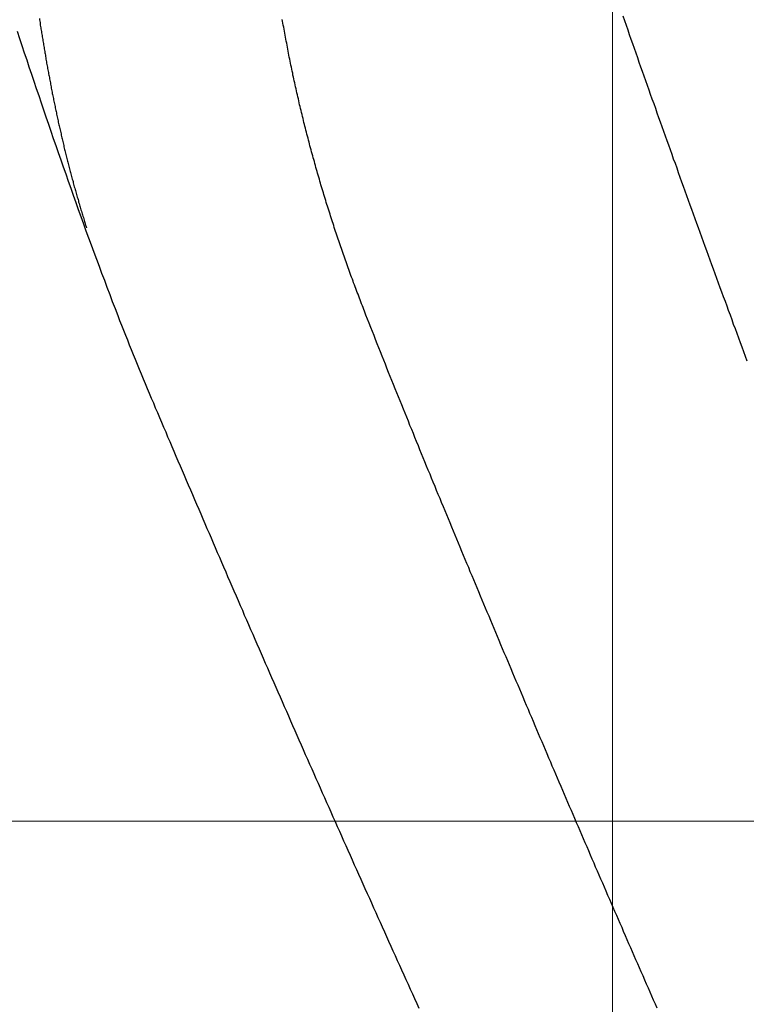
# Model space of a CAD drawing. Header units: millimetres. Extents: x -604189 to 881711, y -381903 to -7297.
# Tile 677 of 1056: x -572394 to -572350, y -161845 to -161784. Entities that reach past the tile are written whole.
import ezdxf

# ---------------------------------------------------------------- set-up
doc = ezdxf.new("R2010")
doc.units = ezdxf.units.MM
doc.header["$LTSCALE"] = 100
doc.linetypes.add('0.5_0.5', pattern=[1, 0.5, -0.5])
doc.linetypes.add('ACAD_ISO04W100', pattern=[30.5, 24, -3, 0.5, -3])
doc.layers.get('Defpoints').update_dxf_attribs({"color": 30})
doc.layers.add('OPIS', color=7, linetype='Continuous')
doc.layers.add('strop osie', color=80, linetype='ACAD_ISO04W100', lineweight=5)
doc.styles.get("Standard").update_dxf_attribs({"font": 'romans.shx', "width": 0.5})
doc.dimstyles.new('1 50', dxfattribs={"dimtxt": 150, "dimasz": 80, "dimexe": 1, "dimexo": 1, "dimgap": 20, "dimtad": 1, "dimdec": 0, "dimlfac": 0.1, "dimtxsty": 'Standard', "dimblk": 'ARCHTICK', "dimcen": 200, "dimclrd": 2, "dimadec": 1, "dimazin": 0, "dimtfac": 1, "dimtdec": 0, "dimtmove": 0, "dimatfit": 3, "dimldrblk": 'ARCHTICK', "dimfxl": 120, "dimfxlon": 1, "dimtfill": 1, "dimarcsym": 0})

# ---------------------------------------------------------------- blocks, each defined once
blk = doc.blocks.new('_ArchTick')
at = {"layer": 'strop osie', "color": 0, "const_width": 0.15}
blk.add_lwpolyline([(-0.5, -0.5), (0.5, 0.5)], dxfattribs=at)
blk = doc.blocks.new('*D3294')
at = {"layer": 'Defpoints', "color": 0, "linetype": 'ByBlock', "lineweight": 5, "transparency": 16777216}
for p in [(-595783.126, -159420.303), (-593748.924, -159420.303), (-552118.935, -179940.303)]:
    blk.add_point(p, dxfattribs=at)
at = {"layer": 'OPIS', "color": 0, "linetype": 'Continuous', "lineweight": -2, "transparency": 16777216}
for p, q in [((-595723.126, -159420.303), (-595784.126, -159420.303)), ((-595723.126, -179940.303), (-595784.126, -179940.303))]:
    blk.add_line(p, q, dxfattribs=at)
at = {"layer": 'OPIS', "color": 2, "lineweight": -2, "transparency": 16777216}
blk.add_line((-595783.126, -179940.303), (-595783.126, -159420.303), dxfattribs=at)
at = {"layer": 'OPIS', "color": 2, "linetype": 'ByBlock', "lineweight": -2, "transparency": 16777216, "xscale": 80, "yscale": 80, "zscale": 80}
for p, rotation in [((-595783.126, -159420.303), 90), ((-595783.126, -179940.303), 270)]:
    blk.add_blockref('_ArchTick', p, dxfattribs=dict(at, rotation=rotation))
at = {"layer": 'OPIS', "color": 0, "linetype": 'ByBlock', "lineweight": 13, "transparency": 16777216, "insert": (-595878.126, -169680.303), "char_height": 150, "attachment_point": 5, "rotation": 90, "bg_fill": 3, "box_fill_scale": 1.1, "bg_fill_color": 256, "bg_fill_true_color": 13158600, "bg_fill_transparency": 0}
blk.add_mtext('2052', dxfattribs=at)

msp = doc.modelspace()

# ---------------------------------------------------------------- hatches: boundary and pattern name
at = {"layer": 'OPIS', "linetype": 'ByBlock', "lineweight": 9}
h = msp.add_hatch(dxfattribs=at)
h.set_pattern_fill('ANSI37', color=0, scale=120, angle=45)
h.set_pattern_definition([(90, (-306927.96, 32475.8), (-381, 0), []), (180, (-306927.96, 32475.8), (-6e-14, -381), [])])
h.paths.add_polyline_path([(-564958.914, -172987.785), (-564958.914, -172265.291), (-565588.914, -172265.291), (-565588.914, -172265.291), (-565628.914, -172265.291), (-565628.914, -172420.3), (-565928.914, -172420.3), (-565928.914, -172265.293), (-565968.914, -172265.293), (-566598.914, -172265.293), (-566598.914, -172987.791, -0.414214), (-566255.978, -173330.728, -0.414052), (-566598.725, -173673.665), (-564960.201, -173673.656, -0.413115), (-565301.851, -173330.722, -0.414214)])
h.paths.add_polyline_path([(-563317.853, -172270.285), (-563958.914, -172270.285), (-563958.914, -172270.285), (-563998.914, -172270.285), (-563998.914, -172420.3), (-564288.914, -172420.3), (-564288.914, -172265.291), (-564328.914, -172265.291), (-564958.914, -172265.291), (-564958.914, -172987.785, -0.414214), (-564615.978, -173330.722, -0.414052), (-564958.725, -173673.658), (-563319.869, -173673.659, -0.412493), (-563660.789, -173330.728, -0.414214), (-563317.853, -172987.791)])
h.paths.add_polyline_path([(-562443.921, -172420.3), (-562658.914, -172420.3), (-562658.914, -172270.285), (-562698.914, -172270.285), (-563317.853, -172270.285), (-563317.853, -172987.791, -0.414214), (-562974.916, -173330.728, -0.414052), (-563317.663, -173673.665), (-562443.921, -173685.504)])
h.paths.add_polyline_path([(-562030.397, -172946.835, -0.330214), (-561835.821, -172684.34, -0.155268), (-561986.974, -172216.948, -0.443866), (-562283.974, -172485.594), (-562283.974, -172198.948), (-562289.824, -172198.948), (-562289.824, -172161.148), (-562318.924, -172161.148), (-562318.924, -172420.3), (-562443.921, -172420.3), (-562443.921, -173690.906), (-562060.928, -173690.694), (-562060.928, -173828.803), (-561442.163, -173828.803), (-561440.598, -173828.041), (-561440.598, -173828.803), (-560917.614, -173828.803), (-560910.306, -172420.3), (-561118.924, -172420.3), (-561118.924, -172161.148), (-561141.424, -172161.148), (-561141.424, -172207.948), (-561147.274, -172207.948), (-561147.274, -173026.498, -0.106281), (-561482.373, -172966.064, -0.965528)])
h.paths.add_polyline_path([(-569358.914, -172147.298), (-569368.914, -172147.298), (-569368.914, -172152.298), (-569358.914, -172420.3)], flags=16)
h.paths.add_polyline_path([(-569434.414, -172167.566), (-569436.684, -172167.037, -0.348623), (-569444.414, -172157.298, -0.414214), (-569434.414, -172147.298), (-569432.914, -172147.298), (-569432.914, -172137.298), (-569412.914, -172137.298), (-569412.914, -172095.298), (-569358.914, -172095.298), (-569358.914, -172147.298), (-569368.914, -172152.298)], flags=16)
h.paths.add_polyline_path([(-569444.414, -172157.298, -1), (-569424.414, -172157.298, -0.414214), (-569434.414, -172167.298), (-569434.414, -172167.566), (-569432.144, -172167.037, -0.482996)], flags=16)
h.paths.add_polyline_path([(-570317.764, -172888.159, -1), (-569769.066, -172888.159, -1)], flags=16)
h.paths.add_polyline_path([(-566598.914, -172265.293), (-567228.914, -172265.293), (-567228.914, -172265.293), (-567268.914, -172265.293), (-567268.914, -172420.3), (-567568.914, -172420.3), (-567568.914, -172265.291), (-567608.914, -172265.291), (-568238.914, -172265.291), (-568238.914, -172987.788, -0.414214), (-567895.978, -173330.725, -1), (-568581.851, -173330.725, -0.414214), (-568238.914, -172987.788), (-568238.914, -172265.291), (-568868.914, -172265.291), (-568868.914, -172265.291), (-568908.914, -172265.291), (-568908.914, -172420.3), (-569233.914, -172420.3), (-569233.913, -173827.215), (-569188.929, -173827.19), (-569188.929, -173694.629), (-566598.725, -173673.665, -0.414375), (-566941.851, -173330.728, -0.414214), (-566598.914, -172987.791)])
h.paths.add_polyline_path([(-572120.786, -158265.615), (-571320.791, -158262.947), (-571633.005, -158577.251, -0.297068), (-571469.456, -158828.231, -0.419695), (-571748.929, -159102.533), (-571748.929, -159611.059), (-571275.713, -159611.059), (-571214.429, -159611.059), (-571192.429, -159611.059), (-571148.429, -159611.059), (-571148.429, -159601.059), (-571085.429, -159601.059), (-570335.942, -159605.109), (-570335.942, -159420.303), (-569233.921, -159420.303), (-569233.921, -158097.444), (-574223.921, -158097.444), (-574223.921, -159420.303), (-573158.929, -159420.303), (-573158.929, -159611.059), (-573086.929, -159611.059), (-572477.429, -159612.072), (-572477.429, -159611.059), (-572455.429, -159611.059), (-572411.429, -159611.059), (-572411.429, -159601.059), (-572348.429, -159601.059), (-571748.929, -159603.45), (-571748.929, -159102.533, -0.408754), (-572018.154, -158828.231, -0.334215), (-571819.787, -158564.613)])
h.paths.add_polyline_path([(-571515.036, -159592.366), (-571515.339, -159252.667), (-571963.115, -159253.066), (-571962.812, -159592.766)], flags=24)
h.paths.add_polyline_path([(-571705.061, -158166.881), (-571705.061, -157654.119), (-571945.061, -157654.119), (-571945.061, -158166.881)], flags=9)
h.paths.add_polyline_path([(-563090.358, -172828.22), (-563090.667, -172481.849), (-563538.443, -172482.249), (-563538.134, -172828.62)], flags=9)
h.paths.add_polyline_path([(-561529.777, -172649.99), (-561530.086, -172303.619), (-561977.862, -172304.018), (-561977.553, -172650.389)], flags=25)
h.paths.add_polyline_path([(-561455.962, -173757.531), (-561455.962, -174270.293), (-561215.962, -174270.293), (-561215.962, -173757.531)], flags=9)
h.paths.add_polyline_path([(-569817.151, -172584.642), (-569817.454, -172244.943), (-570265.23, -172245.342), (-570264.927, -172585.042)], flags=24)
h.paths.add_polyline_path([(-570193.415, -172731.493), (-570193.415, -173044.826), (-569893.415, -173044.826), (-569893.415, -172731.493)], flags=8)
h.paths.add_polyline_path([(-570746.563, -173757.531), (-570746.563, -174270.293), (-570506.563, -174270.293), (-570506.563, -173757.531)], flags=9)
h.paths.add_polyline_path([(-570778.783, -172791.689), (-570246.64, -172791.689), (-570246.64, -172566.689), (-570778.783, -172566.689)], flags=24)
h.paths.add_polyline_path([(-572214.965, -173241.751), (-569885.679, -173241.751), (-569885.679, -172973.894), (-572214.965, -172973.894)], flags=24)
edge = h.paths.add_edge_path()
edge.add_line((-569358.914, -172220.297), (-569358.914, -171970.3))
edge.add_line((-569358.914, -171970.3), (-572181.901, -171970.3))
edge.add_line((-572181.901, -171970.3), (-572181.901, -172095.298))
edge.add_line((-572181.901, -172095.298), (-572109.901, -172095.298))
edge.add_line((-572109.901, -172095.298), (-572048.617, -172095.298))
edge.add_line((-572048.617, -172095.298), (-571561.686, -172095.298))
edge.add_line((-571561.686, -172095.298), (-571500.401, -172095.298))
edge.add_line((-571500.401, -172095.298), (-571478.401, -172095.298))
edge.add_line((-571478.401, -172095.298), (-571456.401, -172095.298))
edge.add_line((-571456.401, -172095.298), (-571395.117, -172095.298))
edge.add_line((-571395.117, -172095.298), (-570908.199, -172095.298))
edge.add_line((-570908.199, -172095.298), (-570846.914, -172095.298))
edge.add_line((-570846.914, -172095.298), (-570774.914, -172095.298))
edge.add_line((-570774.914, -172095.298), (-570728.914, -172095.298))
edge.add_line((-570728.914, -172095.298), (-570728.914, -172085.298))
edge.add_line((-570728.914, -172085.298), (-570665.914, -172085.298))
edge.add_line((-570665.914, -172085.298), (-569465.914, -172095.298))
edge.add_line((-569465.914, -172095.298), (-570268.581, -172095.298))
edge.add_line((-570268.581, -172095.298), (-570268.581, -172119.798))
edge.add_line((-570268.581, -172119.798), (-570197.581, -172119.798))
edge.add_line((-570197.581, -172119.798), (-569593.199, -172119.798))
edge.add_line((-569593.199, -172119.798), (-569516.914, -172119.798))
edge.add_line((-569516.914, -172119.798), (-569516.914, -172139.798))
edge.add_line((-569516.914, -172139.798), (-569593.199, -172139.798))
edge.add_line((-569593.199, -172139.798), (-570228.914, -172139.798))
edge.add_line((-570228.914, -172139.798), (-570268.581, -172139.798))
edge.add_line((-570268.581, -172139.798), (-570268.581, -172147.298))
edge.add_line((-570268.581, -172147.298), (-570288.581, -172147.298))
edge.add_line((-570288.581, -172147.298), (-570367.581, -172147.298))
edge.add_arc((-570667.414, -172157.298), 300, -95.73917, 1.91021, ccw=False)
edge.add_line((-570697.414, -172455.794), (-570697.414, -172167.566))
edge.add_line((-570697.414, -172167.566), (-570772.914, -172149.967))
edge.add_line((-570772.914, -172149.967), (-570772.914, -172147.298))
edge.add_line((-570772.914, -172147.298), (-570846.914, -172147.298))
edge.add_line((-570846.914, -172147.298), (-570908.199, -172147.298))
edge.add_line((-570908.199, -172147.298), (-571395.117, -172147.298))
edge.add_line((-571395.117, -172147.298), (-571456.401, -172147.298))
edge.add_line((-571456.401, -172147.298), (-571478.401, -172147.298))
edge.add_line((-571478.401, -172147.298), (-571500.401, -172147.298))
edge.add_line((-571500.401, -172147.298), (-571561.686, -172147.298))
edge.add_line((-571561.686, -172147.298), (-572048.617, -172147.298))
edge.add_line((-572048.617, -172147.298), (-572109.901, -172147.298))
edge.add_line((-572109.901, -172147.298), (-572181.901, -172147.298))
edge.add_line((-572181.901, -172147.298), (-572181.901, -172420.3))
edge.add_line((-572181.901, -172420.3), (-572288.93, -172420.3))
edge.add_line((-572288.93, -172420.3), (-572288.929, -173828.901))
edge.add_line((-572288.929, -173828.901), (-569233.913, -173827.215))
edge.add_line((-569233.913, -173827.215), (-569233.914, -172220.297))
edge.add_line((-569233.914, -172220.297), (-569358.914, -172220.297))
at = {"layer": 'OPIS', "linetype": 'ByBlock', "lineweight": 15}
h = msp.add_hatch(dxfattribs=at)
h.set_pattern_fill('ANSI37', color=0, scale=80, angle=45)
h.set_pattern_definition([(90, (-306927.96, 32475.8), (-254, 0), []), (180, (-306927.96, 32475.8), (-3e-14, -254), [])])
h.paths.add_polyline_path([(-559745.616, -168470.303), (-559845.616, -168470.303), (-559845.616, -168410.303), (-559745.616, -168410.303), (-559745.616, -168350.303), (-560845.616, -168350.303), (-560845.616, -168410.303), (-560745.616, -168410.303), (-560745.616, -168470.303, 0.267949), (-560295.616, -169249.726), (-560295.616, -169481.184, -0.414214), (-559952.679, -169824.121, -1), (-560638.553, -169824.121, -0.414214), (-560295.616, -169481.184), (-560295.616, -169249.726, -0.267949), (-560745.616, -168470.303), (-560845.616, -168470.303), (-560845.616, -168350.303), (-561118.924, -168350.303), (-561118.924, -172095.291), (-559553.922, -172095.29), (-559553.924, -168350.303), (-559745.616, -168350.303)])
h.paths.add_polyline_path([(-560989.238, -171970.288), (-560989.238, -171369.43), (-560514.238, -171369.43, -0.414232), (-560506.238, -171377.43), (-560506.238, -171961.436, -0.403374), (-560513.94, -171969.43), (-560989.238, -171969.43), (-560998.924, -171970.288)], flags=16)
h.paths.add_polyline_path([(-560569.238, -171447.43), (-560569.238, -171891.43, -0.414209), (-560619.237, -171941.43), (-560824.236, -171941.432, -0.414225), (-560874.238, -171891.432), (-560874.238, -171447.432, -0.414209), (-560824.238, -171397.432), (-560619.238, -171397.43, -0.414216)], flags=0)
h.paths.add_polyline_path([(-560754.738, -171692.272), (-560768.264, -171689.534), (-560778.52, -171674.091), (-560777.58, -171669.433), (-560791.338, -171669.433), (-560788.513, -171683.421), (-560780.618, -171695.311), (-560768.728, -171703.206), (-560754.738, -171706.031)], flags=0)
h.paths.add_polyline_path([(-560926.538, -171669.432), (-560944.038, -171669.432), (-560944.038, -171669.432), (-560938.912, -171681.806), (-560926.538, -171686.932)], flags=0)
h.paths.add_polyline_path([(-559553.926, -164304.92), (-559553.926, -164080.303), (-560998.924, -164080.303), (-560998.924, -164130.303), (-561051.758, -164130.303), (-561051.758, -164230.303), (-561112.409, -164230.303), (-561118.259, -165128.236), (-561111.758, -165130.303), (-561051.758, -165130.303), (-561051.758, -165230.303), (-560998.924, -165230.303), (-560998.924, -165930.303), (-560968.924, -165930.303), (-559691.758, -165930.303), (-559691.758, -166884.924, -0.259771), (-560368.468, -166480.303), (-560576.781, -166480.303, -0.694758), (-561118.924, -166682.141), (-561118.924, -167150.303), (-559553.924, -167150.303), (-559553.925, -165742.585, -0.501722), (-560517.887, -165023.753, -0.501722)])
h.paths.add_polyline_path([(-561051.758, -166930.303), (-561051.758, -167030.303), (-561111.758, -167030.303), (-561111.758, -166930.303)], flags=16)
h.paths.add_polyline_path([(-559553.926, -164304.92, 0.501722), (-560517.887, -165023.753, 0.501722), (-559553.925, -165742.585)], flags=17)
h.paths.add_polyline_path([(-559017.887, -165023.753, 0.331805), (-559553.926, -164304.92), (-559553.925, -165742.585, 0.331804)], flags=17)
h.paths.add_polyline_path([(-558393.92, -165930.303), (-559553.925, -165930.303), (-559553.924, -167030.303), (-558393.92, -167030.303)])
edge = h.paths.add_edge_path(flags=16)
edge.add_ellipse((-558869.257, -166529.058), major_axis=(0, 174.945), ratio=0.835608, start_angle=0, end_angle=180, ccw=False)
edge.add_line((-558869.023, -166354.089), (-558868.837, -166354.113))
edge.add_line((-558868.837, -166354.113), (-558551.758, -166354.113))
edge.add_ellipse((-558534.042, -166361.126), major_axis=(0, 22.068), ratio=0.905257, start_angle=0, end_angle=83.73181, ccw=False)
edge.add_line((-558534.042, -166339.058), (-558415.442, -166339.058))
edge.add_line((-558415.442, -166339.058), (-558415.442, -166719.058))
edge.add_line((-558415.442, -166719.058), (-558534.042, -166719.058))
edge.add_ellipse((-558534.042, -166696.99), major_axis=(0, 22.068), ratio=0.905257, start_angle=108.52912, end_angle=180, ccw=False)
edge.add_line((-558552.984, -166704.003), (-558869.257, -166704.003))
edge = h.paths.add_edge_path(flags=16)
edge.add_ellipse((-558655.149, -165473.071), major_axis=(119.577, 0), ratio=0.9754616, start_angle=134.53493, end_angle=225.46507, ccw=False)
edge.add_ellipse((-558571.362, -165553.094), major_axis=(-236.828, 0), ratio=0.9754616, start_angle=293.07706, end_angle=315.06459, ccw=False)
edge.add_ellipse((-558581.121, -165519.064), major_axis=(-200.962, 0), ratio=0.9754616, start_angle=268.86913, end_angle=294.41602, ccw=False)
edge.add_line((-558577.155, -165323.071), (-558434.725, -165323.071))
edge.add_line((-558434.725, -165323.071), (-558434.725, -165623.07))
edge.add_line((-558434.725, -165623.07), (-558577.155, -165623.07))
edge.add_ellipse((-558581.121, -165427.077), major_axis=(200.962, 0), ratio=0.9754616, start_angle=245.58398, end_angle=271.13087, ccw=False)
edge.add_ellipse((-558571.362, -165393.047), major_axis=(-236.828, 0), ratio=0.9754616, start_angle=404.93541, end_angle=426.92294, ccw=False)
h.paths.add_polyline_path([(-559691.758, -166075.303), (-560476.988, -166075.303, 0.131652), (-560368.468, -166480.303), (-559691.758, -166480.303)], flags=17)
h.paths.add_polyline_path([(-560476.988, -166075.303), (-559691.758, -166075.303), (-559691.758, -165930.303), (-560991.758, -165930.303), (-561051.758, -165930.303), (-561051.758, -166030.303), (-561118.924, -166030.303), (-561118.924, -166278.466, -0.694758), (-560576.781, -166480.303), (-560368.468, -166480.303, -0.131652)], flags=17)
h.paths.add_polyline_path([(-571773.92, -161590.543), (-574108.188, -161590.543), (-574098.917, -166615.286), (-571773.92, -166615.284)])
h.paths.add_polyline_path([(-559933.216, -164919.201), (-558639.203, -164919.201), (-558639.203, -164793.34), (-559933.216, -164793.34)], flags=25)
h.paths.add_polyline_path([(-560038.72, -166687.588), (-559732.99, -166687.588), (-559732.99, -166284.59), (-560038.72, -166284.59)], flags=25)
h.paths.add_polyline_path([(-559928.871, -165007.1), (-559413.75, -165007.1), (-559413.75, -164907.76), (-559928.871, -164907.76)], flags=9)
h.paths.add_polyline_path([(-559933.216, -164919.201), (-558639.203, -164919.201), (-558639.203, -164793.34), (-559933.216, -164793.34)], flags=25)
h.paths.add_polyline_path([(-560330.859, -165014.578), (-559994.182, -165014.578), (-559994.182, -164899.195), (-560330.859, -164899.195)], flags=24)
h.paths.add_polyline_path([(-560290.204, -164902.837), (-560108.354, -164902.837), (-560108.354, -164804.807), (-560290.204, -164804.807)], flags=24)
h.paths.add_polyline_path([(-560498.866, -166997.342), (-559983.744, -166997.342), (-559983.744, -166898.002), (-560498.866, -166898.002)], flags=24)
h.paths.add_polyline_path([(-560498.79, -166887.342), (-559655.724, -166887.342), (-559655.724, -166788.002), (-560498.79, -166788.002)], flags=24)
h.paths.add_polyline_path([(-560900.853, -167004.82), (-560564.177, -167004.82), (-560564.177, -166889.437), (-560900.853, -166889.437)], flags=24)
h.paths.add_polyline_path([(-560860.199, -166893.079), (-560678.349, -166893.079), (-560678.349, -166795.049), (-560860.199, -166795.049)], flags=24)
h.paths.add_polyline_path([(-560525.168, -170610.564), (-560010.047, -170610.564), (-560010.047, -170511.224), (-560525.168, -170511.224)], flags=24)
h.paths.add_polyline_path([(-560529.513, -170522.665), (-559444.307, -170522.665), (-559444.307, -170396.804), (-560529.513, -170396.804)], flags=9)
h.paths.add_polyline_path([(-560927.156, -170618.042), (-560590.479, -170618.042), (-560590.479, -170502.659), (-560927.156, -170502.659)], flags=24)
h.paths.add_polyline_path([(-560886.501, -170506.301), (-560704.651, -170506.301), (-560704.651, -170408.271), (-560886.501, -170408.271)], flags=24)
h.paths.add_polyline_path([(-560065.3, -168940.358), (-560065.3, -168600.658), (-560513.076, -168600.658), (-560513.076, -168940.358)], flags=24)
h.paths.add_polyline_path([(-559111.526, -164087.386), (-558760.99, -164087.386), (-558760.815, -164093.192), (-558760.644, -164098.997), (-558760.476, -164104.803), (-558760.311, -164110.608), (-558760.15, -164116.414), (-558759.991, -164122.22), (-558759.835, -164128.025), (-558759.683, -164133.831), (-558759.534, -164139.637), (-558759.387, -164145.443), (-558759.244, -164151.25), (-558759.104, -164157.056), (-558758.967, -164162.862), (-558758.833, -164168.669), (-558758.702, -164174.475), (-558758.575, -164180.282), (-558758.45, -164186.088), (-558758.328, -164191.895), (-558758.21, -164197.701), (-558758.094, -164203.508), (-558757.982, -164209.315), (-558757.872, -164215.122), (-558757.766, -164220.929), (-558757.663, -164226.736), (-558757.563, -164232.543), (-558757.465, -164238.35), (-558757.371, -164244.157), (-558757.28, -164249.965), (-558757.192, -164255.772), (-558757.107, -164261.579), (-558757.025, -164267.387), (-558756.946, -164273.194), (-558756.87, -164279.001), (-558756.797, -164284.809), (-558756.728, -164290.616), (-558756.661, -164296.424), (-558756.598, -164302.232), (-558756.538, -164308.039), (-558756.482, -164313.847), (-558756.428, -164319.654), (-558756.378, -164325.462), (-558756.332, -164331.27), (-558756.288, -164337.078), (-558756.248, -164342.885), (-558756.212, -164348.693), (-558756.178, -164354.501), (-558756.147, -164360.309), (-558756.118, -164366.117), (-558756.091, -164371.925), (-558756.066, -164377.733), (-558756.042, -164383.541), (-558756.02, -164389.348), (-558756.004, -164395.156), (-558755.999, -164400.964), (-558756.007, -164406.772), (-558756.031, -164412.58), (-558756.073, -164418.388), (-558756.132, -164424.195), (-558756.21, -164430.003), (-558756.308, -164435.81), (-558756.425, -164441.617), (-558756.562, -164447.423), (-558756.72, -164453.229), (-558756.898, -164459.034), (-558757.098, -164464.838), (-558757.32, -164470.642), (-558757.565, -164476.445), (-558757.837, -164482.247), (-558758.138, -164488.047), (-558758.47, -164493.845), (-558758.837, -164499.642), (-558759.241, -164505.435), (-558759.684, -164511.226), (-558760.175, -164517.014), (-558760.725, -164522.795), (-558761.35, -164528.569), (-558762.06, -164534.333), (-558762.874, -164540.084), (-558763.809, -164545.816), (-558764.883, -164551.524), (-558766.116, -164557.201), (-558767.538, -164562.832), (-558769.177, -164568.402), (-558771.062, -164573.894), (-558773.233, -164579.28), (-558775.735, -164584.521), (-558778.61, -164589.566), (-558781.897, -164594.354), (-558785.628, -164598.798), (-558789.808, -164602.827), (-558794.374, -164606.413), (-558799.255, -164609.556), (-558804.382, -164612.284), (-558809.694, -164614.629), (-558815.143, -164616.63), (-558820.694, -164618.326), (-558826.325, -164619.753), (-558832.011, -164620.95), (-558837.732, -164621.95), (-558843.479, -164622.786), (-558849.244, -164623.49), (-558855.021, -164624.092), (-558860.805, -164624.612), (-558866.595, -164625.056), (-558872.391, -164625.431), (-558878.19, -164625.744), (-558883.993, -164625.999), (-558889.798, -164626.204), (-558895.604, -164626.363), (-558901.411, -164626.484), (-558907.218, -164626.57), (-558913.026, -164626.629), (-558918.834, -164626.664), (-558924.642, -164626.683), (-558930.45, -164626.69), (-558936.258, -164626.691), (-558941.521, -164626.69), (-558946.785, -164626.685), (-558952.048, -164626.672), (-558957.312, -164626.645), (-558962.575, -164626.602), (-558967.838, -164626.537), (-558973.1, -164626.447), (-558978.362, -164626.327), (-558983.623, -164626.174), (-558988.883, -164625.983), (-558994.142, -164625.75), (-558999.398, -164625.47), (-559004.651, -164625.141), (-559009.9, -164624.756), (-559015.145, -164624.311), (-559020.383, -164623.802), (-559025.614, -164623.22), (-559030.834, -164622.543), (-559036.037, -164621.747), (-559041.216, -164620.812), (-559046.364, -164619.713), (-559051.466, -164618.424), (-559056.508, -164616.915), (-559061.47, -164615.16), (-559066.326, -164613.131), (-559071.043, -164610.799), (-559075.583, -164608.137), (-559079.894, -164605.121), (-559083.925, -164601.738), (-559087.622, -164597.995), (-559090.945, -164593.918), (-559093.905, -164589.566), (-559096.527, -164585.003), (-559098.839, -164580.275), (-559100.873, -164575.422), (-559102.662, -164570.472), (-559104.238, -164565.45), (-559105.625, -164560.373), (-559106.843, -164555.253), (-559107.915, -164550.1), (-559108.86, -164544.923), (-559109.695, -164539.726), (-559110.431, -164534.514), (-559111.082, -164529.291), (-559111.66, -164524.059), (-559112.176, -164518.821), (-559112.639, -164513.578), (-559113.058, -164508.331), (-559113.442, -164503.082), (-559113.794, -164497.83), (-559114.116, -164492.577), (-559114.412, -164487.322), (-559114.682, -164482.065), (-559114.93, -164476.808), (-559115.157, -164471.549), (-559115.363, -164466.29), (-559115.551, -164461.03), (-559115.72, -164455.769), (-559115.872, -164450.508), (-559116.007, -164445.246), (-559116.125, -164439.984), (-559116.227, -164434.721), (-559116.313, -164429.459), (-559116.383, -164424.196), (-559116.438, -164418.933), (-559116.477, -164413.669), (-559116.503, -164408.406), (-559116.515, -164403.142), (-559116.515, -164397.879), (-559116.505, -164392.616), (-559116.488, -164387.352), (-559116.467, -164382.089), (-559116.445, -164376.825), (-559116.422, -164371.562), (-559116.398, -164366.299), (-559116.372, -164361.035), (-559116.344, -164355.772), (-559116.314, -164350.508), (-559116.282, -164345.245), (-559116.247, -164339.982), (-559116.21, -164334.718), (-559116.169, -164329.455), (-559116.126, -164324.192), (-559116.08, -164318.929), (-559116.032, -164313.665), (-559115.98, -164308.402), (-559115.926, -164303.139), (-559115.87, -164297.876), (-559115.811, -164292.613), (-559115.749, -164287.35), (-559115.684, -164282.087), (-559115.617, -164276.824), (-559115.547, -164271.561), (-559115.475, -164266.298), (-559115.4, -164261.035), (-559115.323, -164255.772), (-559115.244, -164250.509), (-559115.161, -164245.246), (-559115.077, -164239.984), (-559114.99, -164234.721), (-559114.9, -164229.458), (-559114.808, -164224.196), (-559114.713, -164218.933), (-559114.616, -164213.67), (-559114.517, -164208.408), (-559114.415, -164203.145), (-559114.31, -164197.883), (-559114.203, -164192.621), (-559114.093, -164187.358), (-559113.981, -164182.096), (-559113.866, -164176.834), (-559113.749, -164171.572), (-559113.629, -164166.31), (-559113.506, -164161.048), (-559113.382, -164155.786), (-559113.254, -164150.524), (-559113.124, -164145.262), (-559112.991, -164140), (-559112.856, -164134.739), (-559112.719, -164129.477), (-559112.578, -164124.215), (-559112.436, -164118.954), (-559112.29, -164113.692), (-559112.142, -164108.431), (-559111.992, -164103.17), (-559111.839, -164097.908), (-559111.684, -164092.647)])
edge = h.paths.add_edge_path()
edge.add_line((-558393.92, -164080.303), (-559553.926, -164080.303))
edge.add_line((-559553.926, -164080.303), (-559553.926, -164304.92))
edge.add_arc((-559767.887, -165023.753), 750, 0, 73.424314, ccw=False)
edge.add_arc((-559767.887, -165023.753), 750, -73.424255, 0, ccw=False)
edge.add_line((-559553.925, -165742.585), (-559553.925, -165830.303))
edge.add_line((-559553.925, -165830.303), (-558393.92, -165830.303))
edge.add_line((-558393.92, -165830.303), (-558393.92, -164080.303))

# ---------------------------------------------------------------- next in the draw order: dimensions: what is measured, and where the dimension line sits
at = {"layer": 'OPIS', "color": 0, "linetype": 'ByBlock', "lineweight": 13}
dim = msp.add_linear_dim(base=(-595783.126, -159420.303), p1=(-552118.935, -179940.303), p2=(-593748.924, -159420.303), angle=90, dimstyle='1 50', override={"dimtmove": 1, "dimfxl": 60, "dimarcsym": 1}, dxfattribs=at)
dim.commit()
dim.dimension.update_dxf_attribs({"geometry": '*D3294', "text_midpoint": (-595878.126, -169680.303)})

# ---------------------------------------------------------------- next in the draw order: hatches: boundary and pattern name
at = {"layer": 'OPIS', "linetype": '0.5_0.5', "lineweight": 13}
h = msp.add_hatch(dxfattribs=at)
h.set_pattern_fill('ANSI37', color=0, scale=130)
h.set_pattern_definition([(45, (-597218.54, 256668.8), (-291.85832, 291.85832), []), (135, (-597218.54, 256668.8), (-291.85832, -291.85832), [])])
edge = h.paths.add_edge_path(flags=16)
edge.add_line((-570958.916, -168985.281), (-571058.916, -168985.281))
edge.add_line((-571058.916, -168985.281), (-572598.916, -168985.281))
edge.add_line((-572598.916, -168985.281), (-572598.915, -170470.3))
edge.add_line((-572598.915, -170470.3), (-570825.763, -170470.3))
edge.add_arc((-570508.916, -170339.099), 342.937, 180, 202.49364, ccw=False)
edge.add_arc((-570508.916, -170339.099), 342.937, 90, 180, ccw=False)
edge.add_line((-570508.916, -169996.163), (-570508.916, -169764.704))
edge.add_arc((-570058.916, -168985.281), 900, 180, 240, ccw=False)
edge = h.paths.add_edge_path(flags=17)
edge.add_line((-569358.915, -170085.281), (-569358.916, -168985.281))
edge.add_line((-569358.916, -168985.281), (-569358.917, -168985.281))
edge.add_line((-569358.917, -168985.281), (-569958.916, -168985.281))
edge.add_line((-569958.916, -168985.281), (-570058.916, -168985.281))
edge.add_line((-570058.916, -168985.281), (-570058.916, -168925.281))
edge.add_line((-570058.916, -168925.281), (-569958.916, -168925.281))
edge.add_line((-569958.916, -168925.281), (-569958.916, -168865.281))
edge.add_line((-569958.916, -168865.281), (-569358.916, -168865.281))
edge.add_line((-569358.916, -168865.281), (-569358.917, -166865.281))
edge.add_line((-569358.917, -166865.281), (-574098.917, -166865.286))
edge.add_line((-574098.917, -166865.286), (-574098.914, -171970.3))
edge.add_line((-574098.914, -171970.3), (-572608.913, -171970.3))
edge.add_line((-572608.913, -171970.3), (-571504.913, -170590.3))
edge.add_line((-571504.913, -170590.3), (-572718.915, -170590.3))
edge.add_line((-572718.915, -170590.3), (-572718.916, -168865.281))
edge.add_line((-572718.916, -168865.281), (-571058.916, -168865.281))
edge.add_line((-571058.916, -168865.281), (-571058.916, -168925.281))
edge.add_line((-571058.916, -168925.281), (-570958.916, -168925.281))
edge.add_line((-570958.916, -168925.281), (-570958.916, -168985.281))
edge.add_arc((-570058.916, -168985.281), 900, 180, 240)
edge.add_line((-570508.916, -169764.704), (-570508.916, -169996.163))
edge.add_arc((-570508.916, -170339.099), 342.937, 0, 90, ccw=False)
edge.add_arc((-570508.916, -170339.099), 342.937, 208.97989, 360, ccw=False)
edge.add_line((-570808.913, -170505.253), (-570808.913, -171171.086))
edge.add_arc((-570808.913, -171220.3), 49.214, 0, 90, ccw=False)
edge.add_arc((-570808.913, -171220.3), 49.214, 270, 360, ccw=False)
edge.add_line((-570808.913, -171269.514), (-570808.913, -171970.3))
edge.add_line((-570808.913, -171970.3), (-569358.914, -171970.3))
edge.add_line((-569358.914, -171970.3), (-569358.915, -170085.281))
h.paths.add_polyline_path([(-561118.924, -159870.303), (-590334.655, -159870.303), (-590334.655, -161470.303), (-562318.924, -161470.303), (-562318.924, -172095.292), (-561118.924, -172095.291), (-561118.924, -168350.303), (-552073.919, -168350.303), (-552073.92, -167150.303), (-561118.924, -167150.303)])
h.paths.add_polyline_path([(-572856.927, -169813.68), (-569451.07, -169813.68), (-569451.07, -169408.68), (-572856.927, -169408.68)], flags=16)

# ---------------------------------------------------------------- next in the draw order: linework, layer by layer
at = {"color": 0}
for points in [[(-572349.456, -161805.599, 0), (-572349.566, -161805.316, 0), (-572349.666, -161805.033, 0), (-572349.766, -161804.749, 0), (-572349.876, -161804.466, 0), (-572349.976, -161804.182, 0), (-572350.086, -161803.899, 0), (-572350.186, -161803.615, 0), (-572350.296, -161803.332, 0), (-572350.396, -161803.049, 0), (-572350.496, -161802.765, 0), (-572350.606, -161802.482, 0), (-572350.706, -161802.198, 0), (-572350.806, -161801.914, 0), (-572350.916, -161801.631, 0), (-572351.016, -161801.347, 0), (-572351.126, -161801.064, 0), (-572351.226, -161800.78, 0), (-572351.326, -161800.496, 0), (-572351.436, -161800.213, 0), (-572351.536, -161799.929, 0), (-572351.636, -161799.645, 0), (-572351.746, -161799.362, 0), (-572351.846, -161799.078, 0), (-572351.946, -161798.794, 0), (-572352.056, -161798.51, 0), (-572352.156, -161798.226, 0), (-572352.256, -161797.943, 0), (-572352.366, -161797.659, 0), (-572352.466, -161797.375, 0), (-572352.566, -161797.091, 0), (-572352.666, -161796.807, 0), (-572352.776, -161796.523, 0), (-572352.876, -161796.239, 0), (-572352.976, -161795.955, 0), (-572353.086, -161795.671, 0), (-572353.186, -161795.387, 0), (-572353.286, -161795.103, 0), (-572353.386, -161794.819, 0), (-572353.496, -161794.535, 0), (-572353.596, -161794.251, 0), (-572353.696, -161793.967, 0), (-572353.796, -161793.683, 0), (-572353.896, -161793.399, 0), (-572354.006, -161793.115, 0), (-572354.106, -161792.83, 0), (-572354.206, -161792.546, 0), (-572354.306, -161792.262, 0), (-572354.406, -161791.978, 0), (-572354.516, -161791.693, 0), (-572354.616, -161791.409, 0), (-572354.716, -161791.124, 0), (-572354.816, -161790.84, 0), (-572354.916, -161790.556, 0), (-572355.016, -161790.271, 0), (-572355.116, -161789.987, 0), (-572355.216, -161789.702, 0), (-572355.326, -161789.417, 0), (-572355.426, -161789.133, 0), (-572355.526, -161788.848, 0), (-572355.626, -161788.563, 0), (-572355.726, -161788.279, 0), (-572355.826, -161787.994, 0), (-572355.926, -161787.709, 0), (-572356.026, -161787.424, 0), (-572356.126, -161787.139, 0), (-572356.226, -161786.854, 0), (-572356.326, -161786.569, 0), (-572356.426, -161786.284, 0), (-572356.526, -161785.999, 0), (-572356.626, -161785.714, 0), (-572356.726, -161785.428, 0), (-572356.816, -161785.143, 0), (-572356.916, -161784.858, 0), (-572357.016, -161784.572, 0), (-572357.116, -161784.287, 0)], [(-572393.216, -161784.423, 0), (-572393.206, -161784.504, 0), (-572393.186, -161784.586, 0), (-572393.176, -161784.667, 0), (-572393.166, -161784.749, 0), (-572393.156, -161784.83, 0), (-572393.136, -161784.912, 0), (-572393.126, -161784.993, 0), (-572393.116, -161785.074, 0), (-572393.106, -161785.156, 0), (-572393.086, -161785.237, 0), (-572393.076, -161785.319, 0), (-572393.066, -161785.4, 0), (-572393.046, -161785.482, 0), (-572393.036, -161785.563, 0), (-572393.026, -161785.644, 0), (-572393.006, -161785.726, 0), (-572392.996, -161785.807, 0), (-572392.986, -161785.888, 0), (-572392.966, -161785.97, 0), (-572392.956, -161786.051, 0), (-572392.946, -161786.132, 0), (-572392.926, -161786.214, 0), (-572392.916, -161786.295, 0), (-572392.906, -161786.376, 0), (-572392.886, -161786.458, 0), (-572392.876, -161786.539, 0), (-572392.866, -161786.62, 0), (-572392.846, -161786.701, 0), (-572392.836, -161786.783, 0), (-572392.816, -161786.864, 0), (-572392.806, -161786.945, 0), (-572392.796, -161787.026, 0), (-572392.776, -161787.108, 0), (-572392.766, -161787.189, 0), (-572392.746, -161787.27, 0), (-572392.736, -161787.351, 0), (-572392.716, -161787.432, 0), (-572392.706, -161787.513, 0), (-572392.686, -161787.594, 0), (-572392.676, -161787.676, 0), (-572392.656, -161787.757, 0), (-572392.646, -161787.838, 0), (-572392.626, -161787.919, 0), (-572392.616, -161788, 0), (-572392.596, -161788.081, 0), (-572392.586, -161788.162, 0), (-572392.566, -161788.243, 0), (-572392.556, -161788.324, 0), (-572392.536, -161788.405, 0), (-572392.526, -161788.486, 0), (-572392.506, -161788.567, 0), (-572392.496, -161788.648, 0), (-572392.476, -161788.729, 0), (-572392.466, -161788.81, 0), (-572392.446, -161788.891, 0), (-572392.426, -161788.972, 0), (-572392.416, -161789.053, 0), (-572392.396, -161789.133, 0), (-572392.386, -161789.214, 0), (-572392.366, -161789.295, 0), (-572392.346, -161789.376, 0), (-572392.336, -161789.457, 0), (-572392.316, -161789.538, 0), (-572392.296, -161789.618, 0), (-572392.286, -161789.699, 0), (-572392.266, -161789.78, 0), (-572392.246, -161789.861, 0), (-572392.236, -161789.941, 0), (-572392.216, -161790.022, 0), (-572392.196, -161790.103, 0), (-572392.186, -161790.183, 0), (-572392.166, -161790.264, 0), (-572392.146, -161790.345, 0), (-572392.126, -161790.425, 0), (-572392.116, -161790.506, 0), (-572392.096, -161790.586, 0), (-572392.076, -161790.667, 0), (-572392.056, -161790.747, 0), (-572392.046, -161790.828, 0), (-572392.026, -161790.908, 0), (-572392.006, -161790.989, 0), (-572391.986, -161791.069, 0), (-572391.976, -161791.15, 0), (-572391.956, -161791.23, 0), (-572391.936, -161791.311, 0), (-572391.916, -161791.391, 0), (-572391.896, -161791.472, 0), (-572391.876, -161791.552, 0), (-572391.866, -161791.632, 0), (-572391.846, -161791.713, 0), (-572391.826, -161791.793, 0), (-572391.806, -161791.873, 0), (-572391.786, -161791.953, 0), (-572391.766, -161792.034, 0), (-572391.746, -161792.114, 0), (-572391.726, -161792.194, 0), (-572391.706, -161792.274, 0), (-572391.696, -161792.354, 0), (-572391.676, -161792.435, 0), (-572391.656, -161792.515, 0), (-572391.636, -161792.595, 0), (-572391.616, -161792.675, 0), (-572391.596, -161792.755, 0), (-572391.576, -161792.835, 0), (-572391.556, -161792.915, 0), (-572391.536, -161792.995, 0), (-572391.516, -161793.075, 0), (-572391.496, -161793.155, 0), (-572391.476, -161793.235, 0), (-572391.456, -161793.315, 0), (-572391.436, -161793.395, 0), (-572391.416, -161793.475, 0), (-572391.396, -161793.554, 0), (-572391.376, -161793.634, 0), (-572391.346, -161793.714, 0), (-572391.326, -161793.794, 0), (-572391.306, -161793.874, 0), (-572391.286, -161793.953, 0), (-572391.266, -161794.033, 0), (-572391.246, -161794.113, 0), (-572391.226, -161794.192, 0), (-572391.206, -161794.272, 0), (-572391.186, -161794.352, 0), (-572391.156, -161794.431, 0), (-572391.136, -161794.511, 0), (-572391.116, -161794.59, 0), (-572391.096, -161794.67, 0), (-572391.076, -161794.749, 0), (-572391.056, -161794.829, 0), (-572391.026, -161794.908, 0), (-572391.006, -161794.988, 0), (-572390.986, -161795.067, 0), (-572390.966, -161795.147, 0), (-572390.936, -161795.226, 0), (-572390.916, -161795.305, 0), (-572390.896, -161795.385, 0), (-572390.876, -161795.464, 0), (-572390.846, -161795.543, 0), (-572390.826, -161795.622, 0), (-572390.806, -161795.702, 0), (-572390.786, -161795.781, 0), (-572390.756, -161795.86, 0), (-572390.736, -161795.939, 0), (-572390.716, -161796.018, 0), (-572390.686, -161796.097, 0), (-572390.666, -161796.176, 0), (-572390.646, -161796.255, 0), (-572390.616, -161796.334, 0), (-572390.596, -161796.413, 0), (-572390.566, -161796.492, 0), (-572390.546, -161796.571, 0), (-572390.526, -161796.65, 0), (-572390.496, -161796.729, 0), (-572390.476, -161796.808, 0), (-572390.446, -161796.886, 0), (-572390.426, -161796.965, 0), (-572390.406, -161797.044, 0), (-572390.376, -161797.123, 0), (-572390.356, -161797.201, 0), (-572390.326, -161797.28, 0), (-572390.306, -161797.359, 0)], [(-572373.026, -161802.759, 0), (-572373.066, -161802.643, 0), (-572373.116, -161802.526, 0), (-572373.156, -161802.41, 0), (-572373.206, -161802.293, 0), (-572373.246, -161802.177, 0), (-572373.296, -161802.06, 0), (-572373.336, -161801.943, 0), (-572373.386, -161801.826, 0), (-572373.426, -161801.709, 0), (-572373.476, -161801.592, 0), (-572373.516, -161801.475, 0), (-572373.566, -161801.358, 0), (-572373.606, -161801.241, 0), (-572373.656, -161801.124, 0), (-572373.696, -161801.007, 0), (-572373.736, -161800.89, 0), (-572373.786, -161800.772, 0), (-572373.826, -161800.655, 0), (-572373.866, -161800.537, 0), (-572373.916, -161800.42, 0), (-572373.956, -161800.302, 0), (-572373.996, -161800.185, 0), (-572374.046, -161800.067, 0), (-572374.086, -161799.949, 0), (-572374.126, -161799.831, 0), (-572374.166, -161799.713, 0), (-572374.206, -161799.595, 0), (-572374.256, -161799.477, 0), (-572374.296, -161799.359, 0), (-572374.336, -161799.241, 0), (-572374.376, -161799.123, 0), (-572374.416, -161799.005, 0), (-572374.456, -161798.887, 0), (-572374.506, -161798.768, 0), (-572374.546, -161798.65, 0), (-572374.586, -161798.532, 0), (-572374.626, -161798.413, 0), (-572374.666, -161798.295, 0), (-572374.706, -161798.176, 0), (-572374.746, -161798.057, 0), (-572374.786, -161797.939, 0), (-572374.826, -161797.82, 0), (-572374.866, -161797.701, 0), (-572374.906, -161797.582, 0), (-572374.946, -161797.464, 0), (-572374.986, -161797.345, 0), (-572375.016, -161797.226, 0), (-572375.056, -161797.107, 0), (-572375.096, -161796.987, 0), (-572375.136, -161796.868, 0), (-572375.176, -161796.749, 0), (-572375.216, -161796.63, 0), (-572375.246, -161796.511, 0), (-572375.286, -161796.391, 0), (-572375.326, -161796.272, 0), (-572375.366, -161796.152, 0), (-572375.406, -161796.033, 0), (-572375.436, -161795.913, 0), (-572375.476, -161795.794, 0), (-572375.516, -161795.674, 0), (-572375.546, -161795.554, 0), (-572375.586, -161795.435, 0), (-572375.626, -161795.315, 0), (-572375.656, -161795.195, 0), (-572375.696, -161795.075, 0), (-572375.736, -161794.955, 0), (-572375.766, -161794.835, 0), (-572375.806, -161794.715, 0), (-572375.836, -161794.595, 0), (-572375.876, -161794.475, 0), (-572375.906, -161794.354, 0), (-572375.946, -161794.234, 0), (-572375.976, -161794.114, 0), (-572376.016, -161793.994, 0), (-572376.046, -161793.873, 0), (-572376.086, -161793.753, 0), (-572376.116, -161793.632, 0), (-572376.146, -161793.512, 0), (-572376.186, -161793.391, 0), (-572376.216, -161793.271, 0), (-572376.256, -161793.15, 0), (-572376.286, -161793.029, 0), (-572376.316, -161792.908, 0), (-572376.356, -161792.788, 0), (-572376.386, -161792.667, 0), (-572376.416, -161792.546, 0), (-572376.446, -161792.425, 0), (-572376.486, -161792.304, 0), (-572376.516, -161792.183, 0), (-572376.546, -161792.062, 0), (-572376.576, -161791.941, 0), (-572376.606, -161791.819, 0), (-572376.646, -161791.698, 0), (-572376.676, -161791.577, 0), (-572376.706, -161791.456, 0), (-572376.736, -161791.334, 0), (-572376.766, -161791.213, 0), (-572376.796, -161791.091, 0), (-572376.826, -161790.97, 0), (-572376.856, -161790.848, 0), (-572376.886, -161790.727, 0), (-572376.916, -161790.605, 0), (-572376.946, -161790.484, 0), (-572376.976, -161790.362, 0), (-572377.006, -161790.24, 0), (-572377.036, -161790.119, 0), (-572377.066, -161789.997, 0), (-572377.096, -161789.875, 0), (-572377.126, -161789.753, 0), (-572377.156, -161789.631, 0), (-572377.176, -161789.509, 0), (-572377.206, -161789.387, 0), (-572377.236, -161789.265, 0), (-572377.266, -161789.143, 0), (-572377.296, -161789.021, 0), (-572377.316, -161788.899, 0), (-572377.346, -161788.777, 0), (-572377.376, -161788.654, 0), (-572377.406, -161788.532, 0), (-572377.426, -161788.41, 0), (-572377.456, -161788.287, 0), (-572377.486, -161788.165, 0), (-572377.506, -161788.043, 0), (-572377.536, -161787.92, 0), (-572377.556, -161787.798, 0), (-572377.586, -161787.675, 0), (-572377.616, -161787.553, 0), (-572377.636, -161787.43, 0), (-572377.666, -161787.307, 0), (-572377.686, -161787.185, 0), (-572377.716, -161787.062, 0), (-572377.736, -161786.939, 0), (-572377.766, -161786.816, 0), (-572377.786, -161786.694, 0), (-572377.816, -161786.571, 0), (-572377.836, -161786.448, 0), (-572377.856, -161786.325, 0), (-572377.886, -161786.202, 0), (-572377.906, -161786.079, 0), (-572377.926, -161785.956, 0), (-572377.956, -161785.833, 0), (-572377.976, -161785.71, 0), (-572377.996, -161785.587, 0), (-572378.016, -161785.464, 0), (-572378.046, -161785.341, 0), (-572378.066, -161785.217, 0), (-572378.086, -161785.094, 0), (-572378.106, -161784.971, 0), (-572378.136, -161784.848, 0), (-572378.156, -161784.724, 0), (-572378.176, -161784.601, 0), (-572378.196, -161784.478, 0)], [(-572388.346, -161802.803, 0), (-572388.516, -161802.369, 0), (-572388.686, -161801.934, 0), (-572388.846, -161801.498, 0), (-572389.016, -161801.063, 0), (-572389.176, -161800.627, 0), (-572389.346, -161800.191, 0), (-572389.506, -161799.754, 0), (-572389.666, -161799.317, 0), (-572389.836, -161798.88, 0), (-572389.996, -161798.443, 0), (-572390.156, -161798.006, 0), (-572390.316, -161797.568, 0), (-572390.476, -161797.13, 0), (-572390.636, -161796.692, 0), (-572390.786, -161796.254, 0), (-572390.946, -161795.815, 0), (-572391.106, -161795.376, 0), (-572391.256, -161794.937, 0), (-572391.416, -161794.498, 0), (-572391.566, -161794.058, 0), (-572391.726, -161793.619, 0), (-572391.876, -161793.179, 0), (-572392.036, -161792.739, 0), (-572392.186, -161792.298, 0), (-572392.336, -161791.858, 0), (-572392.486, -161791.417, 0), (-572392.636, -161790.976, 0), (-572392.786, -161790.535, 0), (-572392.936, -161790.094, 0), (-572393.086, -161789.653, 0), (-572393.236, -161789.211, 0), (-572393.386, -161788.77, 0), (-572393.536, -161788.328, 0), (-572393.686, -161787.886, 0), (-572393.836, -161787.444, 0), (-572393.976, -161787.001, 0), (-572394.126, -161786.559, 0), (-572394.276, -161786.116, 0), (-572394.416, -161785.674, 0), (-572394.566, -161785.231, 0)], [(-572369.736, -161845.622, 0), (-572369.866, -161845.326, 0), (-572369.996, -161845.031, 0), (-572370.136, -161844.736, 0), (-572370.266, -161844.44, 0), (-572370.406, -161844.145, 0), (-572370.536, -161843.849, 0), (-572370.666, -161843.554, 0), (-572370.806, -161843.258, 0), (-572370.936, -161842.963, 0), (-572371.066, -161842.667, 0), (-572371.206, -161842.372, 0), (-572371.336, -161842.076, 0), (-572371.466, -161841.781, 0), (-572371.606, -161841.485, 0), (-572371.736, -161841.189, 0), (-572371.866, -161840.894, 0), (-572372.006, -161840.598, 0), (-572372.136, -161840.302, 0), (-572372.266, -161840.006, 0), (-572372.396, -161839.711, 0), (-572372.536, -161839.415, 0), (-572372.666, -161839.119, 0), (-572372.796, -161838.823, 0), (-572372.936, -161838.527, 0), (-572373.066, -161838.231, 0), (-572373.196, -161837.935, 0), (-572373.326, -161837.639, 0), (-572373.466, -161837.343, 0), (-572373.596, -161837.047, 0), (-572373.726, -161836.751, 0), (-572373.856, -161836.455, 0), (-572373.986, -161836.159, 0), (-572374.126, -161835.863, 0), (-572374.256, -161835.567, 0), (-572374.386, -161835.27, 0), (-572374.516, -161834.974, 0), (-572374.646, -161834.678, 0), (-572374.786, -161834.382, 0), (-572374.916, -161834.085, 0), (-572375.046, -161833.789, 0), (-572375.176, -161833.493, 0), (-572375.306, -161833.196, 0), (-572375.436, -161832.9, 0), (-572375.576, -161832.603, 0), (-572375.706, -161832.307, 0), (-572375.836, -161832.01, 0), (-572375.966, -161831.714, 0), (-572376.096, -161831.417, 0), (-572376.226, -161831.121, 0), (-572376.356, -161830.824, 0), (-572376.486, -161830.528, 0), (-572376.616, -161830.231, 0), (-572376.756, -161829.934, 0), (-572376.886, -161829.638, 0), (-572377.016, -161829.341, 0), (-572377.146, -161829.044, 0), (-572377.276, -161828.747, 0), (-572377.406, -161828.451, 0), (-572377.536, -161828.154, 0), (-572377.666, -161827.857, 0), (-572377.796, -161827.56, 0), (-572377.926, -161827.263, 0), (-572378.056, -161826.966, 0), (-572378.186, -161826.669, 0), (-572378.316, -161826.372, 0), (-572378.446, -161826.075, 0), (-572378.576, -161825.778, 0), (-572378.706, -161825.481, 0), (-572378.836, -161825.184, 0), (-572378.966, -161824.887, 0), (-572379.096, -161824.59, 0), (-572379.226, -161824.293, 0), (-572379.356, -161823.995, 0), (-572379.486, -161823.698, 0), (-572379.616, -161823.401, 0), (-572379.746, -161823.104, 0), (-572379.876, -161822.807, 0), (-572380.006, -161822.509, 0), (-572380.136, -161822.212, 0), (-572380.266, -161821.915, 0), (-572380.396, -161821.617, 0), (-572380.526, -161821.32, 0), (-572380.646, -161821.022, 0), (-572380.776, -161820.725, 0), (-572380.906, -161820.427, 0), (-572381.036, -161820.13, 0), (-572381.166, -161819.832, 0), (-572381.296, -161819.535, 0), (-572381.426, -161819.237, 0), (-572381.556, -161818.94, 0), (-572381.676, -161818.642, 0), (-572381.806, -161818.344, 0), (-572381.936, -161818.047, 0), (-572382.066, -161817.749, 0), (-572382.196, -161817.451, 0), (-572382.326, -161817.153, 0), (-572382.456, -161816.856, 0), (-572382.576, -161816.558, 0), (-572382.706, -161816.26, 0), (-572382.836, -161815.962, 0), (-572382.966, -161815.664, 0), (-572383.096, -161815.366, 0), (-572383.216, -161815.068, 0), (-572383.346, -161814.771, 0), (-572383.476, -161814.473, 0), (-572383.606, -161814.175, 0), (-572383.736, -161813.877, 0), (-572383.856, -161813.579, 0), (-572383.986, -161813.281, 0), (-572384.116, -161812.983, 0), (-572384.246, -161812.684, 0), (-572384.366, -161812.386, 0), (-572384.496, -161812.088, 0), (-572384.626, -161811.79, 0), (-572384.756, -161811.492, 0), (-572384.876, -161811.194, 0), (-572385.006, -161810.896, 0), (-572385.136, -161810.597, 0), (-572385.266, -161810.299, 0), (-572385.386, -161810.001, 0), (-572385.516, -161809.703, 0), (-572385.646, -161809.404, 0), (-572385.776, -161809.106, 0), (-572385.896, -161808.807, 0), (-572386.026, -161808.508, 0), (-572386.146, -161808.21, 0), (-572386.276, -161807.911, 0), (-572386.406, -161807.612, 0), (-572386.526, -161807.313, 0), (-572386.656, -161807.013, 0), (-572386.776, -161806.714, 0), (-572386.896, -161806.414, 0), (-572387.026, -161806.115, 0), (-572387.146, -161805.815, 0), (-572387.266, -161805.514, 0), (-572387.396, -161805.214, 0), (-572387.516, -161804.914, 0), (-572387.636, -161804.613, 0), (-572387.756, -161804.312, 0), (-572387.876, -161804.011, 0), (-572387.996, -161803.709, 0), (-572388.116, -161803.408, 0), (-572388.236, -161803.106, 0), (-572388.346, -161802.803, 0)], [(-572355.026, -161845.603, 0), (-572355.136, -161845.354, 0), (-572355.246, -161845.105, 0), (-572355.356, -161844.856, 0), (-572355.456, -161844.607, 0), (-572355.566, -161844.358, 0), (-572355.676, -161844.109, 0), (-572355.786, -161843.86, 0), (-572355.896, -161843.611, 0), (-572356.006, -161843.362, 0), (-572356.116, -161843.113, 0), (-572356.226, -161842.864, 0), (-572356.336, -161842.615, 0), (-572356.436, -161842.366, 0), (-572356.546, -161842.117, 0), (-572356.656, -161841.868, 0), (-572356.766, -161841.619, 0), (-572356.876, -161841.37, 0), (-572356.986, -161841.12, 0), (-572357.096, -161840.871, 0), (-572357.196, -161840.622, 0), (-572357.306, -161840.373, 0), (-572357.416, -161840.124, 0), (-572357.526, -161839.874, 0), (-572357.636, -161839.625, 0), (-572357.746, -161839.376, 0), (-572357.846, -161839.126, 0), (-572357.956, -161838.877, 0), (-572358.066, -161838.628, 0), (-572358.176, -161838.378, 0), (-572358.286, -161838.129, 0), (-572358.386, -161837.879, 0), (-572358.496, -161837.63, 0), (-572358.606, -161837.381, 0), (-572358.716, -161837.131, 0), (-572358.826, -161836.882, 0), (-572358.926, -161836.632, 0), (-572359.036, -161836.383, 0), (-572359.146, -161836.133, 0), (-572359.256, -161835.883, 0), (-572359.356, -161835.634, 0), (-572359.466, -161835.384, 0), (-572359.576, -161835.135, 0), (-572359.686, -161834.885, 0), (-572359.786, -161834.635, 0), (-572359.896, -161834.386, 0), (-572360.006, -161834.136, 0), (-572360.116, -161833.886, 0), (-572360.216, -161833.636, 0), (-572360.326, -161833.387, 0), (-572360.436, -161833.137, 0), (-572360.536, -161832.887, 0), (-572360.646, -161832.637, 0), (-572360.756, -161832.388, 0), (-572360.856, -161832.138, 0), (-572360.966, -161831.888, 0), (-572361.076, -161831.638, 0), (-572361.186, -161831.388, 0), (-572361.286, -161831.138, 0), (-572361.396, -161830.888, 0), (-572361.506, -161830.638, 0), (-572361.606, -161830.388, 0), (-572361.716, -161830.138, 0), (-572361.826, -161829.888, 0), (-572361.926, -161829.638, 0), (-572362.036, -161829.388, 0), (-572362.136, -161829.138, 0), (-572362.246, -161828.888, 0), (-572362.356, -161828.638, 0), (-572362.456, -161828.388, 0), (-572362.566, -161828.138, 0), (-572362.676, -161827.888, 0), (-572362.776, -161827.637, 0), (-572362.886, -161827.387, 0), (-572362.986, -161827.137, 0), (-572363.096, -161826.887, 0), (-572363.206, -161826.637, 0), (-572363.306, -161826.386, 0), (-572363.416, -161826.136, 0), (-572363.516, -161825.886, 0), (-572363.626, -161825.635, 0), (-572363.736, -161825.385, 0), (-572363.836, -161825.135, 0), (-572363.946, -161824.884, 0), (-572364.046, -161824.634, 0), (-572364.156, -161824.384, 0), (-572364.256, -161824.133, 0), (-572364.366, -161823.883, 0), (-572364.476, -161823.632, 0), (-572364.576, -161823.382, 0), (-572364.686, -161823.131, 0), (-572364.786, -161822.881, 0), (-572364.896, -161822.63, 0), (-572364.996, -161822.38, 0), (-572365.106, -161822.129, 0), (-572365.206, -161821.879, 0), (-572365.316, -161821.628, 0), (-572365.416, -161821.377, 0), (-572365.526, -161821.127, 0), (-572365.626, -161820.876, 0), (-572365.736, -161820.625, 0), (-572365.836, -161820.375, 0), (-572365.946, -161820.124, 0), (-572366.046, -161819.873, 0), (-572366.156, -161819.623, 0), (-572366.256, -161819.372, 0), (-572366.366, -161819.121, 0), (-572366.466, -161818.87, 0), (-572366.576, -161818.619, 0), (-572366.676, -161818.369, 0), (-572366.786, -161818.118, 0), (-572366.886, -161817.867, 0), (-572366.986, -161817.616, 0), (-572367.096, -161817.365, 0), (-572367.196, -161817.114, 0), (-572367.306, -161816.863, 0), (-572367.406, -161816.612, 0), (-572367.516, -161816.361, 0), (-572367.616, -161816.11, 0), (-572367.716, -161815.859, 0), (-572367.826, -161815.608, 0), (-572367.926, -161815.357, 0), (-572368.036, -161815.106, 0), (-572368.136, -161814.855, 0), (-572368.236, -161814.604, 0), (-572368.346, -161814.352, 0), (-572368.446, -161814.101, 0), (-572368.556, -161813.85, 0), (-572368.656, -161813.599, 0), (-572368.756, -161813.347, 0), (-572368.866, -161813.096, 0), (-572368.966, -161812.845, 0), (-572369.066, -161812.593, 0), (-572369.176, -161812.342, 0), (-572369.276, -161812.091, 0), (-572369.376, -161811.839, 0), (-572369.486, -161811.588, 0), (-572369.586, -161811.336, 0), (-572369.686, -161811.084, 0), (-572369.786, -161810.833, 0), (-572369.896, -161810.581, 0), (-572369.996, -161810.33, 0), (-572370.096, -161810.078, 0), (-572370.196, -161809.826, 0), (-572370.306, -161809.574, 0), (-572370.406, -161809.323, 0), (-572370.506, -161809.071, 0), (-572370.606, -161808.819, 0), (-572370.706, -161808.567, 0), (-572370.816, -161808.315, 0), (-572370.916, -161808.063, 0), (-572371.016, -161807.811, 0), (-572371.116, -161807.559, 0), (-572371.216, -161807.307, 0), (-572371.316, -161807.055, 0), (-572371.426, -161806.802, 0), (-572371.526, -161806.55, 0), (-572371.626, -161806.298, 0), (-572371.726, -161806.045, 0), (-572371.826, -161805.793, 0), (-572371.926, -161805.54, 0), (-572372.026, -161805.288, 0), (-572372.126, -161805.035, 0), (-572372.226, -161804.783, 0), (-572372.326, -161804.53, 0), (-572372.426, -161804.277, 0), (-572372.526, -161804.024, 0), (-572372.626, -161803.771, 0), (-572372.726, -161803.519, 0), (-572372.826, -161803.266, 0), (-572372.926, -161803.012, 0), (-572373.026, -161802.759, 0)]]:
    msp.add_polyline3d(points, dxfattribs=at)

doc.saveas('drawing.dxf')
